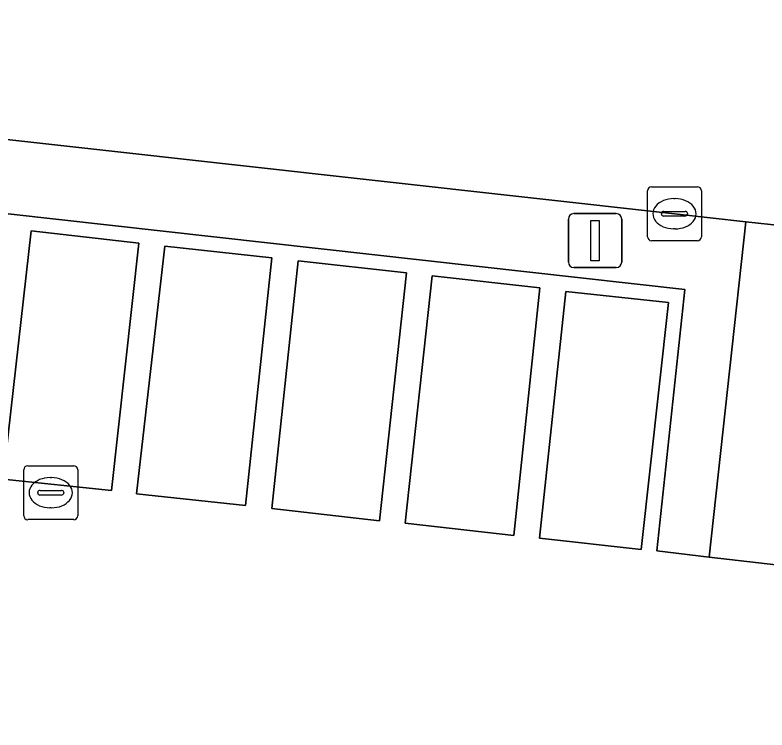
# Model space of a CAD drawing. Extents: x 162026 to 163502, y 387295 to 388169.
# Drawn here: x 162276.98 to 162290.94, y 387533.84 to 387547.1 of the extents above; entities that cross this region are included whole.
import ezdxf

# ---------------------------------------------------------------- set-up
doc = ezdxf.new("R2010")
doc.units = 0
for name, color, linetype in [('IMGEO_Groenvoorziening', 7, 'Continuous'), ('IMGEO_Haag', 7, 'Continuous'), ('IMGEO_Kolk', 7, 'Continuous'), ('IMGEO_Parkeervlak_open', 7, 'Continuous'), ('IMGEO_Rijbaan_lokaal_gesloten', 7, 'Continuous'), ('IMGEO_Rijbaan_lokaal_open', 7, 'Continuous'), ('IMGEO_Verkeersbordpaal', 7, 'Continuous'), ('IMGEO_Voetpad_open', 7, 'Continuous')]:
    doc.layers.add(name, color=color, linetype=linetype)

msp = doc.modelspace()

# ---------------------------------------------------------------- linework, layer by layer
at = {"layer": 'IMGEO_Groenvoorziening'}
msp.add_lwpolyline([(162270.293, 387545.729), (162270.14, 387545.285), (162268.163, 387545.52), (162255.721, 387547.048), (162255.559, 387545.794), (162289.409, 387542.008), (162288.892, 387537.162), (162289.865, 387537.045), (162290.544, 387543.267), (162289.219, 387543.416), (162275.494, 387544.94)], dxfattribs=at)
at = {"layer": 'IMGEO_Haag'}
for points in [[(162270.293, 387545.729), (162270.14, 387545.285), (162268.163, 387545.52), (162255.721, 387547.048), (162255.559, 387545.794), (162289.409, 387542.008)], [(162289.409, 387542.008), (162288.892, 387537.162), (162289.865, 387537.045), (162290.544, 387543.267), (162289.219, 387543.416), (162275.494, 387544.94), (162273.847, 387545.123), (162272.626, 387545.282)]]:
    msp.add_lwpolyline(points, dxfattribs=at)
at = {"layer": 'IMGEO_Kolk'}
for p, q in [((162288.793, 387543.916), (162289.645, 387543.916)), ((162288.718, 387542.99), (162288.718, 387543.842)), ((162289.719, 387543.842), (162289.719, 387542.99)), ((162289.206, 387543.696), (162289.231, 387543.696)), ((162288.977, 387543.41), (162288.977, 387543.422)), ((162289.415, 387543.373), (162289.017, 387543.373)), ((162289.02, 387543.459), (162289.418, 387543.459)), ((162289.461, 387543.422), (162289.461, 387543.41)), ((162289.229, 387543.136), (162289.204, 387543.136)), ((162289.645, 387542.916), (162288.793, 387542.916)), ((162277.221, 387538.74), (162278.073, 387538.74)), ((162277.146, 387537.814), (162277.146, 387538.666)), ((162278.147, 387538.666), (162278.147, 387537.814)), ((162277.634, 387538.52), (162277.659, 387538.52)), ((162277.405, 387538.234), (162277.405, 387538.246)), ((162277.843, 387538.197), (162277.445, 387538.197)), ((162277.448, 387538.283), (162277.846, 387538.283)), ((162277.889, 387538.246), (162277.889, 387538.234)), ((162277.657, 387537.96), (162277.632, 387537.96)), ((162278.073, 387537.74), (162277.221, 387537.74))]:
    msp.add_line(p, q, dxfattribs=at)
for points in [[(162288.793, 387543.916), (162289.645, 387543.916)], [(162288.718, 387542.99), (162288.718, 387543.842)], [(162289.719, 387543.842), (162289.719, 387542.99)], [(162289.645, 387542.916), (162288.793, 387542.916)], [(162277.221, 387538.74), (162278.073, 387538.74)], [(162277.146, 387537.814), (162277.146, 387538.666)], [(162278.147, 387538.666), (162278.147, 387537.814)], [(162278.073, 387537.74), (162277.221, 387537.74)]]:
    msp.add_lwpolyline(points, dxfattribs=at)
for centre, radius, start, end in [((162288.795, 387543.84), 0.0765, 91.552, 178.448), ((162288.795, 387543.84), 0.0765, 91.552, 178.448), ((162289.643, 387543.84), 0.0765, 1.552, 88.448), ((162289.643, 387543.84), 0.0765, 1.552, 88.448), ((162289.017, 387543.419), 0.0403, 85.8775, 175.7526), ((162289.014, 387543.409), 0.0366, 178.938, 274.7102), ((162289.418, 387543.416), 0.043, 264.8664, 352.4533), ((162289.422, 387543.421), 0.0386, 1.7309, 96.639), ((162288.795, 387542.992), 0.0765, 181.552, 268.448), ((162288.795, 387542.992), 0.0765, 181.552, 268.448), ((162289.643, 387542.992), 0.0765, 271.552, 358.448), ((162289.643, 387542.992), 0.0765, 271.552, 358.448), ((162277.223, 387538.664), 0.0765, 91.552, 178.448), ((162277.223, 387538.664), 0.0765, 91.552, 178.448), ((162278.071, 387538.664), 0.0765, 1.552, 88.448), ((162278.071, 387538.664), 0.0765, 1.552, 88.448), ((162277.445, 387538.243), 0.0403, 85.8775, 175.7526), ((162277.442, 387538.233), 0.0366, 178.938, 274.7102), ((162277.846, 387538.24), 0.043, 264.8664, 352.4533), ((162277.85, 387538.245), 0.0386, 1.7309, 96.639), ((162277.223, 387537.816), 0.0765, 181.552, 268.448), ((162277.223, 387537.816), 0.0765, 181.552, 268.448), ((162278.071, 387537.816), 0.0765, 271.552, 358.448), ((162278.071, 387537.816), 0.0765, 271.552, 358.448)]:
    msp.add_arc(centre, radius, start, end, dxfattribs=at)
for centre, major_axis, ratio, start_param, end_param in [((162289.205, 387543.416), (-0.387, 0.002), 0.722429, 4.712389, 7.853982), ((162289.23, 387543.416), (-0.39, 0.002), 0.717154, 1.570796, 4.712389), ((162277.633, 387538.24), (-0.387, 0.002), 0.722429, 4.712389, 7.853982), ((162277.658, 387538.24), (-0.39, 0.002), 0.717154, 1.570796, 4.712389)]:
    msp.add_ellipse(centre, major_axis=major_axis, ratio=ratio, start_param=start_param, end_param=end_param, dxfattribs=at)
at = {"layer": 'IMGEO_Parkeervlak_open'}
for points in [[(162279.278, 387542.872), (162277.285, 387543.098), (162276.761, 387538.494), (162278.775, 387538.283)], [(162281.749, 387542.6), (162279.764, 387542.816), (162279.236, 387538.22), (162281.258, 387538.004)], [(162284.248, 387542.318), (162282.239, 387542.541), (162281.749, 387537.948), (162283.745, 387537.721)], [(162286.721, 387542.039), (162284.726, 387542.266), (162284.225, 387537.673), (162286.239, 387537.448)], [(162289.109, 387541.77), (162287.205, 387541.974), (162286.717, 387537.398), (162288.603, 387537.187)]]:
    msp.add_lwpolyline(points, close=True, dxfattribs=at)
at = {"layer": 'IMGEO_Rijbaan_lokaal_gesloten'}
msp.add_lwpolyline([(162276.084, 387551.129), (162275.494, 387544.94), (162289.219, 387543.416), (162290.544, 387543.267), (162293.063, 387542.996), (162294.038, 387542.89), (162295.355, 387542.748), (162303.857, 387541.804), (162306.302, 387541.532), (162307.308, 387541.425), (162311.49, 387540.981), (162331.3, 387538.759), (162334.719, 387538.38), (162335.41, 387544.327)], dxfattribs=at)
at = {"layer": 'IMGEO_Rijbaan_lokaal_open'}
msp.add_lwpolyline([(162308.179, 387539.924), (162307.649, 387535.045), (162306.672, 387535.157), (162307.308, 387541.425), (162306.302, 387541.532), (162306.166, 387540.51), (162300.938, 387541.058), (162300.337, 387535.509), (162299.886, 387535.548), (162300.494, 387541.105), (162295.194, 387541.661), (162295.355, 387542.748), (162294.038, 387542.89), (162293.377, 387536.655), (162292.391, 387536.754), (162289.865, 387537.045), (162288.892, 387537.162), (162289.409, 387542.008), (162255.559, 387545.794), (162254.005, 387545.971), (162252.202, 387546.177), (162251.672, 387541.313), (162250.593, 387541.437), (162249.002, 387527.305)], dxfattribs=at)
for points in [[(162278.775, 387538.283), (162276.761, 387538.494), (162277.285, 387543.098), (162279.278, 387542.872)], [(162281.258, 387538.004), (162279.236, 387538.22), (162279.764, 387542.816), (162281.749, 387542.6)], [(162283.745, 387537.721), (162281.749, 387537.948), (162282.239, 387542.541), (162284.248, 387542.318)], [(162286.239, 387537.448), (162284.225, 387537.673), (162284.726, 387542.266), (162286.721, 387542.039)], [(162288.603, 387537.187), (162286.717, 387537.398), (162287.205, 387541.974), (162289.109, 387541.77)]]:
    msp.add_lwpolyline(points, close=True, dxfattribs=at)
at = {"layer": 'IMGEO_Verkeersbordpaal'}
for p, q in [((162287.35, 387543.417), (162288.14, 387543.417)), ((162288.14, 387543.417), (162287.35, 387543.417)), ((162287.25, 387542.517), (162287.25, 387543.317)), ((162287.25, 387543.317), (162287.25, 387542.517)), ((162288.24, 387543.317), (162288.24, 387542.517)), ((162288.24, 387542.517), (162288.24, 387543.317)), ((162288.14, 387542.417), (162287.35, 387542.417)), ((162287.35, 387542.417), (162288.14, 387542.417))]:
    msp.add_line(p, q, dxfattribs=at)
msp.add_lwpolyline([(162287.67, 387543.292), (162287.82, 387543.292), (162287.82, 387542.542), (162287.67, 387542.542), (162287.67, 387543.292)], dxfattribs=at)
for centre, start, end in [((162287.35, 387543.317), 90, 180), ((162287.35, 387543.317), 90, 180), ((162288.14, 387543.317), 0, 90), ((162288.14, 387543.317), 360, 90), ((162287.35, 387542.517), 180, 270), ((162287.35, 387542.517), 180, 270), ((162288.14, 387542.517), 270, 0), ((162288.14, 387542.517), 270, 0)]:
    msp.add_arc(centre, 0.1, start, end, dxfattribs=at)
at = {"layer": 'IMGEO_Voetpad_open'}
msp.add_lwpolyline([(162293.063, 387542.996), (162290.544, 387543.267), (162289.865, 387537.045), (162292.391, 387536.754), (162292.494, 387537.709)], close=True, dxfattribs=at)

doc.saveas('drawing.dxf')
